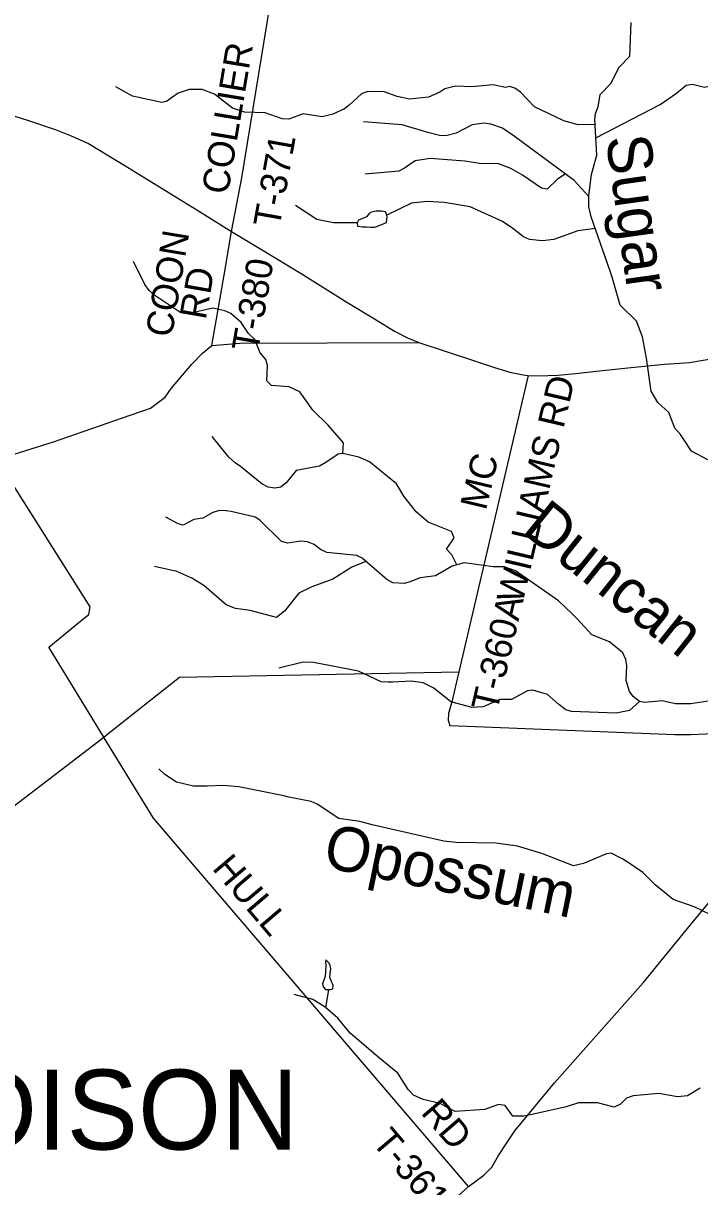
# Model space of a CAD drawing. Extents: x 1525783 to 1900577, y 218250 to 627376.
# Drawn here: x 1703033 to 1710648, y 482316 to 495426 of the extents above; entities that cross this region are included whole.
import ezdxf

# ---------------------------------------------------------------- set-up
doc = ezdxf.new("R2010")
doc.units = 0
for name, color, linetype in [('GM_X_County_Road', 7, 'Continuous'), ('GM_X_Minor_Lake', 7, 'Continuous'), ('GM_X_Minor_River', 7, 'Continuous'), ('GM_X_Minor_River_Text', 7, 'Continuous'), ('GM_X_State_Route', 7, 'Continuous'), ('GM_X_Township_Road', 7, 'Continuous'), ('GM_X_Township_Road_Text', 7, 'Continuous'), ('GM_X_Township_Text', 7, 'Continuous')]:
    doc.layers.add(name, color=color, linetype=linetype)

msp = doc.modelspace()

# ---------------------------------------------------------------- linework, layer by layer
at = {"layer": 'GM_X_County_Road'}
msp.add_lwpolyline([(1696845, 487130), (1696893, 487161), (1697468, 487597), (1698209, 488171), (1698284, 488244), (1698691, 488563), (1699328, 489074), (1699654, 489317), (1699872, 489475), (1700429, 489732), (1701520, 490132), (1702733, 490512), (1703371, 490709), (1704150, 490980), (1704465, 491089), (1704630, 491212), (1704699, 491310), (1704932, 491584), (1705051, 491709), (1705157, 491795), (1705472, 491822), (1706454, 491825), (1707484, 491827)], dxfattribs=at)
at = {"layer": 'GM_X_Minor_Lake'}
for points in [[(1707129, 493246), (1707123, 493274), (1707110, 493300), (1707064, 493309), (1707004, 493308), (1706952, 493299), (1706925, 493283), (1706895, 493245), (1706862, 493228), (1706834, 493218), (1706806, 493206), (1706792, 493177), (1706795, 493140), (1706851, 493134), (1706897, 493131), (1706941, 493130), (1706987, 493130), (1707021, 493139), (1707048, 493151), (1707076, 493163), (1707120, 493180)], [(1707120, 493180), (1707129, 493246)], [(1706488, 484540), (1706518, 484547), (1706522, 484583), (1706503, 484630), (1706485, 484672), (1706486, 484720), (1706495, 484770), (1706489, 484810), (1706478, 484835), (1706454, 484859), (1706440, 484873), (1706436, 484859), (1706439, 484807), (1706436, 484737), (1706430, 484683), (1706411, 484637), (1706400, 484601), (1706410, 484569), (1706436, 484539)], [(1706436, 484539), (1706488, 484540)]]:
    msp.add_lwpolyline(points, dxfattribs=at)
at = {"layer": 'GM_X_Minor_River'}
for points in [[(1709478, 494134), (1710201, 494510), (1710385, 494640), (1710495, 494729), (1710565, 494738), (1710701, 494706), (1710880, 494748), (1711024, 494756), (1711093, 494705), (1711165, 494687), (1711222, 494735), (1711282, 494854), (1711366, 495274), (1711494, 495529)], [(1710738, 490507), (1710557, 490604), (1710471, 490736), (1710430, 490794), (1710367, 490863), (1710299, 491041), (1710177, 491153), (1710102, 491282), (1710048, 491652), (1710005, 491891), (1709935, 492068), (1709754, 492251), (1709662, 492565), (1709645, 492620), (1709426, 493246), (1709400, 493361), (1709399, 493485), (1709429, 493723), (1709488, 493941), (1709468, 494342), (1709475, 494410), (1709506, 494486), (1709528, 494622), (1709648, 494749), (1709743, 494932), (1709861, 495054), (1709878, 495435)], [(1709471, 494286), (1709281, 494283), (1709117, 494325), (1708787, 494484), (1708631, 494649), (1708566, 494696), (1708510, 494714), (1708460, 494701), (1708324, 494733), (1708083, 494708), (1707897, 494717), (1707779, 494687), (1707724, 494651), (1707595, 494595), (1707379, 494570), (1707241, 494600), (1707095, 494654), (1706913, 494656), (1706841, 494631), (1706703, 494505), (1706648, 494462), (1706519, 494401), (1706398, 494371), (1706185, 494404), (1706022, 494344), (1705947, 494349), (1705756, 494418), (1705522, 494423), (1705388, 494469), (1705185, 494626), (1705045, 494680), (1704899, 494680), (1704776, 494638), (1704713, 494593), (1704645, 494546), (1704592, 494534), (1704261, 494605), (1704076, 494710)], [(1709399, 493473), (1709236, 493656), (1708560, 494152), (1708429, 494244), (1708296, 494290), (1708218, 494301), (1708085, 494283), (1707908, 494188), (1707791, 494157), (1707719, 494160), (1707589, 494196), (1707300, 494280), (1706862, 494316)], [(1709136, 493729), (1709044, 493666), (1708930, 493558), (1708866, 493567), (1708652, 493716), (1708521, 493788), (1708375, 493844), (1708193, 493843), (1708005, 493873), (1707615, 493901), (1707445, 493875), (1707325, 493795), (1707261, 493759), (1706880, 493727)], [(1706793, 493179), (1706525, 493176), (1706338, 493215), (1706098, 493373)], [(1709473, 493113), (1709277, 493086), (1709006, 492989), (1708877, 492973), (1708733, 492989), (1708666, 493018), (1708543, 493114), (1708426, 493192), (1708062, 493357), (1707772, 493408), (1707578, 493418), (1707402, 493399), (1707126, 493264)], [(1706630, 490579), (1706638, 490699), (1706466, 490898), (1706292, 491065), (1706145, 491273), (1706026, 491331), (1705974, 491332), (1705828, 491346), (1705774, 491396), (1705781, 491571), (1705762, 491637), (1705699, 491714), (1705641, 491863), (1705568, 491929), (1705486, 492054), (1705369, 492154), (1705301, 492187), (1705168, 492215), (1704920, 492160), (1704796, 492170), (1704515, 492360), (1704449, 492415), (1704400, 492484), (1704272, 492741)], [(1707915, 489323), (1707857, 489435), (1707798, 489500), (1707882, 489629), (1707855, 489700), (1707590, 489804), (1707455, 489922), (1707316, 490098), (1707234, 490238), (1706931, 490484), (1706811, 490538), (1706630, 490579), (1706578, 490569), (1706438, 490477), (1706367, 490434), (1706104, 490386), (1705994, 490247), (1705933, 490197), (1705863, 490186), (1705789, 490200), (1705720, 490237), (1705480, 490430), (1705417, 490473), (1705346, 490538), (1705161, 490770)], [(1710793, 487794), (1710548, 487758), (1710374, 487758), (1710226, 487792), (1710032, 487773), (1709970, 487784), (1709897, 487841), (1709857, 487896), (1709821, 488020), (1709829, 488189), (1709818, 488257), (1709783, 488332), (1709631, 488454), (1709432, 488535), (1709270, 488716), (1709207, 488777), (1709057, 488917), (1708575, 489257), (1708446, 489302), (1708321, 489300), (1707996, 489345), (1707861, 489309), (1707675, 489199), (1707501, 489177), (1707394, 489137), (1707326, 489114), (1707195, 489119), (1707124, 489157), (1706849, 489397), (1706789, 489428), (1706451, 489463), (1706380, 489498), (1706307, 489551), (1706231, 489582), (1706157, 489591), (1706010, 489569), (1705939, 489586), (1705696, 489828), (1705644, 489861), (1705373, 489923), (1705315, 489931), (1705241, 489936), (1705166, 489915), (1705055, 489849), (1704953, 489834), (1704834, 489772), (1704776, 489785), (1704637, 489861)], [(1706889, 489362), (1706733, 489296), (1706517, 489161), (1706280, 489076), (1706136, 489004), (1705975, 488800), (1705882, 488731), (1705587, 488809), (1705423, 488831), (1705316, 488873), (1705066, 489089), (1704931, 489175), (1704762, 489250), (1704511, 489303)], [(1709970, 487784), (1709856, 487681), (1709706, 487653), (1709203, 487670), (1709141, 487691), (1709062, 487750), (1708934, 487862), (1708770, 487911), (1708710, 487904), (1708530, 487806), (1708396, 487806), (1708209, 487724), (1708086, 487716), (1707845, 487779), (1707653, 487932), (1707536, 487994), (1707400, 488014), (1707193, 488003), (1707139, 488000), (1707063, 488005), (1706805, 488125), (1706301, 488224), (1706183, 488226), (1705910, 488161)], [(1710775, 485380), (1710584, 485469), (1710351, 485552), (1710147, 485717), (1710008, 485855), (1709842, 485968), (1709784, 486007), (1709653, 486073), (1709599, 486066), (1709339, 485959), (1709229, 485932), (1708870, 486070), (1708597, 486152), (1708353, 486187), (1707905, 486193), (1707769, 486209), (1706960, 486393), (1706823, 486433), (1706585, 486466), (1706341, 486628), (1706273, 486655), (1706022, 486707), (1705966, 486719), (1705460, 486821), (1705288, 486837), (1705102, 486830), (1704950, 486830), (1704756, 486874), (1704625, 486960), (1704560, 487023)], [(1710654, 483428), (1710512, 483340), (1710398, 483330), (1710188, 483365), (1709900, 483341), (1709823, 483312), (1709756, 483248), (1709685, 483213), (1709498, 483260), (1709282, 483263), (1709145, 483217), (1708777, 483132), (1708669, 483111), (1708545, 483111), (1708458, 483230), (1708384, 483241), (1708229, 483185), (1707894, 483164), (1707829, 483197), (1707725, 483253), (1707534, 483297), (1707426, 483349), (1707365, 483410), (1707250, 483594), (1707042, 483765), (1706711, 484048), (1706573, 484214), (1706431, 484338), (1706292, 484424), (1706084, 484483)], [(1706438, 484332), (1706471, 484539)]]:
    msp.add_lwpolyline(points, dxfattribs=at)
at = {"layer": 'GM_X_State_Route'}
for points in [[(1702782, 494427), (1703090, 494331), (1703403, 494227), (1703573, 494157), (1703766, 494071), (1704206, 493806), (1704987, 493324), (1705375, 493081), (1705694, 492889), (1706160, 492605), (1706675, 492285), (1707006, 492085), (1707212, 491957), (1707357, 491880), (1707484, 491827), (1708102, 491627), (1708317, 491556)], [(1708317, 491556), (1708339, 491549), (1708512, 491495), (1708661, 491464), (1708717, 491457), (1708826, 491453), (1709051, 491462), (1709252, 491481), (1709484, 491505), (1709878, 491546), (1710250, 491583), (1710532, 491603), (1710818, 491653), (1711273, 491773)], [(1708045, 482320), (1708045, 482320), (1708216, 482445), (1708307, 482536), (1708383, 482668), (1708469, 482798), (1708566, 482946), (1709013, 483486), (1710011, 484614), (1710544, 485266), (1711411, 486314), (1711789, 486868), (1711897, 487076), (1712099, 487439), (1712302, 487790), (1712534, 488164), (1712736, 488427), (1712934, 488672), (1713111, 488884), (1713218, 489047), (1713403, 489188), (1713857, 489501), (1714231, 489754), (1715037, 490328)], [(1699062, 472889), (1699383, 473151), (1700123, 473738), (1700823, 474306), (1700953, 474409), (1701080, 474564), (1701399, 475094), (1701609, 475421), (1701675, 475544), (1701776, 475684), (1701921, 475856), (1702040, 475989), (1702158, 476124), (1702254, 476246), (1702389, 476386), (1702540, 476555), (1702686, 476719), (1702811, 476876), (1702892, 476976), (1702971, 477054), (1705481, 479795), (1706915, 481292), (1708045, 482320)]]:
    msp.add_lwpolyline(points, dxfattribs=at)
at = {"layer": 'GM_X_Township_Road'}
for points in [[(1705375, 493081), (1705493, 493683), (1705873, 496011), (1705978, 496572), (1705921, 496677), (1705875, 496763), (1704886, 497922), (1704763, 498066), (1704519, 498390), (1704792, 500744), (1704783, 501190), (1704662, 501503), (1704627, 501638), (1704575, 502227), (1704528, 502765), (1704565, 503090)], [(1705157, 491795), (1705296, 492588), (1705375, 493081)], [(1708717, 491457), (1707937, 488118), (1707911, 488007), (1707858, 487781), (1707821, 487648), (1707815, 487572), (1707836, 487513), (1708030, 487505), (1710369, 487410), (1710543, 487410), (1710898, 487428), (1711026, 487415), (1711068, 487402), (1711027, 487026), (1710926, 486441), (1711411, 486314)], [(1703942, 487375), (1703938, 487382), (1703321, 488397), (1703682, 488691), (1703772, 488765), (1703784, 488849), (1702733, 490512)], [(1703984, 487419), (1704791, 488056), (1707937, 488118)], [(1699794, 485274), (1702199, 486178), (1702319, 486141), (1703938, 487382), (1703938, 487382), (1703984, 487419)], [(1708045, 482320), (1704500, 486470), (1703942, 487375)]]:
    msp.add_lwpolyline(points, dxfattribs=at)

# ---------------------------------------------------------------- texts
at = {"layer": 'GM_X_Minor_River_Text'}
for s, rotation, p in [('Sugar', 277.984, (1709589, 494138)), ('Duncan', 321.4585, (1708632, 489695)), ('Opossum', 348.3202, (1706391, 485923))]:
    msp.add_text(s, height=500, rotation=rotation, dxfattribs=at).set_placement(p)
at = {"layer": 'GM_X_Township_Road_Text'}
for s, rotation, p in [('COLLIER', 80.4851, (1705336, 493487)), ('T-371', 79.8457, (1705916, 493112)), ('COON', 80.4986, (1704704, 491877)), ('T-380', 80.1696, (1705674, 491713)), ('RD', 80.0489, (1705086, 492077)), ('WILLIAMS RD', 76.8425, (1708652, 488876)), ('MC', 76.6084, (1708241, 489928)), ('T-360A', 76.6977, (1708366, 487658)), ('HULL', 310.4338, (1705150, 485899)), ('RD', 310.8148, (1707499, 483145)), ('T-361', 310.4177, (1706947, 482814))]:
    msp.add_text(s, height=300, rotation=rotation, dxfattribs=at).set_placement(p)
at = {"layer": 'GM_X_Township_Text'}
msp.add_text('MADISON', height=900, rotation=0, dxfattribs=at).set_placement((1700513, 482735))

doc.saveas('drawing.dxf')
